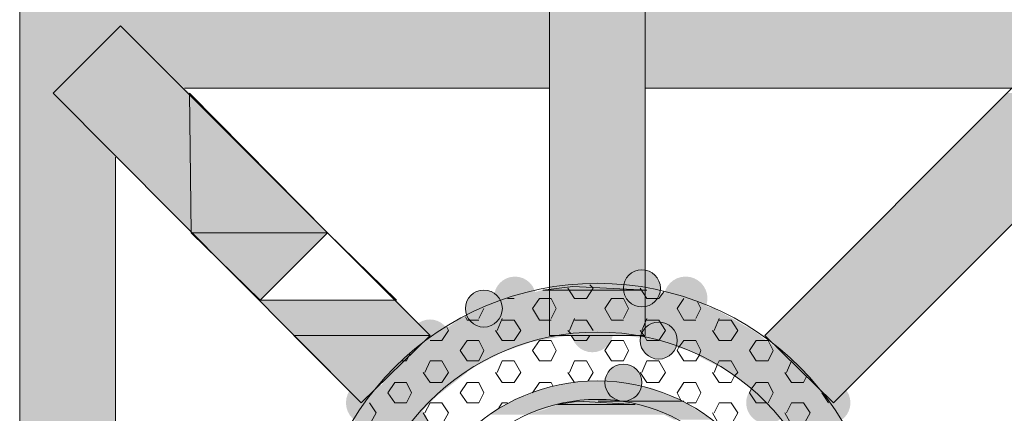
# Model space of a CAD drawing. Extents: x 3940905 to 4145695, y 925352 to 1109797.
# Tile 1014 of 1056: x 4065727 to 4066025, y 1099818 to 1099937. Entities that reach past the tile are written whole.
import ezdxf

# ---------------------------------------------------------------- set-up
doc = ezdxf.new("R2010")
doc.units = 0
doc.header["$LTSCALE"] = 750
doc.header["$MEASUREMENT"] = 0
doc.layers.add('CKD Equipments', color=252, linetype='CONTINUOUS', lineweight=0)

msp = doc.modelspace()

# ---------------------------------------------------------------- hatches: boundary and pattern name
at = {"layer": 'CKD Equipments', "true_color": 0xffffff}
h = msp.add_hatch(color=7, dxfattribs=at)
h.paths.add_polyline_path([(4065727.01, 1099935.07), (4065887.29, 1099945.25), (4065727.01, 1099945.25)])
h.paths.add_polyline_path([(4065887.29, 1099935.07), (4065727.01, 1099935.07), (4065887.29, 1099945.25)])
at = {"layer": 'CKD Equipments', "true_color": 0x808080}
h = msp.add_hatch(color=8, dxfattribs=at)
h.paths.add_polyline_path([(4065887.29, 1099893.35), (4065916.29, 1099945.25), (4065887.29, 1099945.25)])
h.paths.add_polyline_path([(4065916.29, 1099893.35), (4065887.29, 1099893.35), (4065916.29, 1099945.25)])
at = {"layer": 'CKD Equipments', "true_color": 0xffffff}
h = msp.add_hatch(color=7, dxfattribs=at)
h.paths.add_polyline_path([(4065916.29, 1099935.07), (4066077.08, 1099945.25), (4065916.29, 1099945.25)])
h.paths.add_polyline_path([(4066077.08, 1099935.07), (4065916.29, 1099935.07), (4066077.08, 1099945.25)])
h = msp.add_hatch(color=7, dxfattribs=at)
h.paths.add_polyline_path([(4065727.01, 1099914.72), (4065757.54, 1099935.07), (4065727.01, 1099935.07)])
h.paths.add_polyline_path([(4065737.19, 1099914.72), (4065727.01, 1099914.72), (4065757.54, 1099935.07)])
at = {"layer": 'CKD Equipments', "true_color": 0x808080}
h = msp.add_hatch(color=8, dxfattribs=at)
h.paths.add_polyline_path([(4065737.19, 1099914.72), (4065778.4, 1099914.72), (4065757.54, 1099935.07)])
h.paths.add_polyline_path([(4065778.91, 1099872.49), (4065737.19, 1099914.72), (4065778.4, 1099914.72)])
at = {"layer": 'CKD Equipments', "true_color": 0xffffff}
h = msp.add_hatch(color=7, dxfattribs=at)
h.paths.add_polyline_path([(4065776.88, 1099916.25), (4065887.29, 1099935.07), (4065757.54, 1099935.07)])
h.paths.add_polyline_path([(4065887.29, 1099916.25), (4065776.88, 1099916.25), (4065887.29, 1099935.07)])
h = msp.add_hatch(color=7, dxfattribs=at)
h.paths.add_polyline_path([(4065916.29, 1099916.25), (4066046.04, 1099935.07), (4065916.29, 1099935.07)])
h.paths.add_polyline_path([(4066027.21, 1099916.25), (4065916.29, 1099916.25), (4066046.04, 1099935.07)])
h = msp.add_hatch(color=7, dxfattribs=at)
h.paths.add_polyline_path([(4065727.01, 1099895.39), (4065737.19, 1099914.72), (4065727.01, 1099914.72)])
h.paths.add_polyline_path([(4065756.02, 1099895.39), (4065727.01, 1099895.39), (4065737.19, 1099914.72)])
at = {"layer": 'CKD Equipments', "true_color": 0x808080}
h = msp.add_hatch(color=8, dxfattribs=at)
h.paths.add_polyline_path([(4065983.46, 1099872.49), (4066066.9, 1099914.72), (4066025.69, 1099914.72)])
h.paths.add_polyline_path([(4066024.67, 1099872.49), (4065983.46, 1099872.49), (4066066.9, 1099914.72)])
at = {"layer": 'CKD Equipments', "true_color": 0xffffff}
h = msp.add_hatch(color=7, dxfattribs=at)
h.paths.add_polyline_path([(4065727.01, 1099784.97), (4065756.02, 1099895.39), (4065727.01, 1099895.39)])
h.paths.add_polyline_path([(4065756.02, 1099784.97), (4065727.01, 1099784.97), (4065756.02, 1099895.39)])
at = {"layer": 'CKD Equipments', "true_color": 0xff0000}
h = msp.add_hatch(color=1, dxfattribs=at)
h.paths.add_polyline_path([(4065887.29, 1099841.45), (4065916.29, 1099893.35), (4065887.29, 1099893.35)])
h.paths.add_polyline_path([(4065916.29, 1099841.45), (4065887.29, 1099841.45), (4065916.29, 1099893.35)])
h = msp.add_hatch(color=1, dxfattribs=at)
h.paths.add_polyline_path([(4066004.32, 1099852.14), (4065963.1, 1099852.14), (4065983.46, 1099872.49)])
h.paths.add_polyline_path([(4065952.42, 1099841.45), (4066004.32, 1099852.14), (4065963.1, 1099852.14)])
h.paths.add_polyline_path([(4065993.63, 1099841.45), (4065952.42, 1099841.45), (4066004.32, 1099852.14)])
at = {"layer": 'CKD Equipments', "true_color": 0x808080}
h = msp.add_hatch(color=8, dxfattribs=at)
h.paths.add_polyline_path([(4066004.32, 1099852.14), (4066024.67, 1099872.49), (4065983.46, 1099872.49)])
h.paths.add_polyline_path([(4066024.67, 1099872.49), (4066004.32, 1099852.14)], flags=16)
h = msp.add_hatch(color=8, dxfattribs=at)
edge = h.paths.add_edge_path(flags=16)
edge.add_arc((4065893.4, 1099856.21), 6.11, 0, 360)
h = msp.add_hatch(color=8, dxfattribs=at)
edge = h.paths.add_edge_path(flags=16)
edge.add_arc((4065876.86, 1099852.9), 6.35, 0, 360)
h = msp.add_hatch(color=8, dxfattribs=at)
edge = h.paths.add_edge_path(flags=16)
edge.add_arc((4065915.27, 1099855.7), 5.6, 0, 360)
h = msp.add_hatch(color=8, dxfattribs=at)
edge = h.paths.add_edge_path(flags=16)
edge.add_arc((4065928.5, 1099852.65), 6.61, 0, 360)
h = msp.add_hatch(color=8, dxfattribs=at)
h.paths.add_polyline_path([(4065911.71, 1099856.21), (4065894.41, 1099856.21), (4065898.48, 1099856.72)])
h.paths.add_polyline_path([(4065916.8, 1099855.19), (4065911.71, 1099856.21), (4065894.41, 1099856.21)])
h = msp.add_hatch(color=8, dxfattribs=at)
edge = h.paths.add_edge_path(flags=16)
edge.add_arc((4065867.45, 1099849.59), 5.6, 0, 360)
h = msp.add_hatch(color=8, dxfattribs=at)
h.paths.add_polyline_path([(4065930.54, 1099851.63), (4065879.66, 1099853.66), (4065924.94, 1099853.66)])
h.paths.add_polyline_path([(4065872.53, 1099851.63), (4065930.54, 1099851.63), (4065879.66, 1099853.66)])
h = msp.add_hatch(color=8, dxfattribs=at)
h.paths.add_polyline_path([(4065924.94, 1099853.66), (4065885.25, 1099855.19), (4065916.8, 1099855.19)])
h.paths.add_polyline_path([(4065879.66, 1099853.66), (4065924.94, 1099853.66), (4065885.25, 1099855.19)])
at = {"layer": 'CKD Equipments', "true_color": 0xff0000}
h = msp.add_hatch(color=1, dxfattribs=at)
h.paths.add_polyline_path([(4065809.95, 1099841.45), (4065840.99, 1099852.14), (4065799.77, 1099852.14)])
h.paths.add_polyline_path([(4065851.16, 1099841.45), (4065809.95, 1099841.45), (4065840.99, 1099852.14)])
at = {"layer": 'CKD Equipments', "true_color": 0x808080}
h = msp.add_hatch(color=8, dxfattribs=at)
h.paths.add_polyline_path([(4065937.15, 1099849.59), (4065872.53, 1099851.63), (4065930.54, 1099851.63)])
h.paths.add_polyline_path([(4065866.94, 1099849.59), (4065937.15, 1099849.59), (4065872.53, 1099851.63)])
h = msp.add_hatch(color=8, dxfattribs=at)
h.paths.add_polyline_path([(4065942.75, 1099846.54), (4065866.94, 1099849.59), (4065937.15, 1099849.59)])
h.paths.add_polyline_path([(4065860.32, 1099846.54), (4065942.75, 1099846.54), (4065866.94, 1099849.59)])
h = msp.add_hatch(color=8, dxfattribs=at)
edge = h.paths.add_edge_path(flags=16)
edge.add_arc((4065900.26, 1099842.72), 6.35, 0, 360)
h = msp.add_hatch(color=8, dxfattribs=at)
edge = h.paths.add_edge_path(flags=16)
edge.add_arc((4065851.16, 1099840.18), 6.11, 0, 360)
h = msp.add_hatch(color=8, dxfattribs=at)
h.paths.add_polyline_path([(4065948.86, 1099842.98), (4065860.32, 1099846.54), (4065942.75, 1099846.54)])
h.paths.add_polyline_path([(4065855.23, 1099842.98), (4065948.86, 1099842.98), (4065860.32, 1099846.54)])
h = msp.add_hatch(color=8, dxfattribs=at)
edge = h.paths.add_edge_path(flags=16)
edge.add_arc((4065920.36, 1099839.92), 5.6, 0, 360)
h = msp.add_hatch(color=8, dxfattribs=at)
h.paths.add_polyline_path([(4065884.24, 1099839.92), (4065853.71, 1099841.96), (4065895.94, 1099841.96)])
h.paths.add_polyline_path([(4065850.66, 1099839.92), (4065884.24, 1099839.92), (4065853.71, 1099841.96)])
h = msp.add_hatch(color=8, dxfattribs=at)
h.paths.add_polyline_path([(4065950.38, 1099841.96), (4065855.23, 1099842.98), (4065948.86, 1099842.98)])
h.paths.add_polyline_path([(4065853.71, 1099841.96), (4065950.38, 1099841.96), (4065855.23, 1099842.98)])
h = msp.add_hatch(color=8, dxfattribs=at)
h.paths.add_polyline_path([(4065952.93, 1099839.92), (4065907.64, 1099841.96), (4065950.38, 1099841.96)])
h.paths.add_polyline_path([(4065919.34, 1099839.92), (4065952.93, 1099839.92), (4065907.64, 1099841.96)])
at = {"layer": 'CKD Equipments', "true_color": 0xff0000}
h = msp.add_hatch(color=1, dxfattribs=at)
h.paths.add_polyline_path([(4065973.28, 1099821.1), (4065993.63, 1099841.45), (4065952.42, 1099841.45)])
h.paths.add_polyline_path([(4065993.63, 1099841.45), (4065973.28, 1099821.1)], flags=16)
at = {"layer": 'CKD Equipments', "true_color": 0x808080}
h = msp.add_hatch(color=8, dxfattribs=at)
h.paths.add_polyline_path([(4065873.04, 1099836.36), (4065849.64, 1099839.42), (4065881.69, 1099839.42)])
h.paths.add_polyline_path([(4065846.08, 1099836.36), (4065873.04, 1099836.36), (4065849.64, 1099839.42)])
h = msp.add_hatch(color=8, dxfattribs=at)
h.paths.add_polyline_path([(4065881.69, 1099839.42), (4065850.66, 1099839.92), (4065884.24, 1099839.92)])
h.paths.add_polyline_path([(4065849.64, 1099839.42), (4065881.69, 1099839.42), (4065850.66, 1099839.92)])
h = msp.add_hatch(color=8, dxfattribs=at)
h.paths.add_polyline_path([(4065958.01, 1099836.36), (4065919.34, 1099839.92), (4065952.93, 1099839.92)])
h.paths.add_polyline_path([(4065931.05, 1099836.36), (4065958.01, 1099836.36), (4065919.34, 1099839.92)])
h = msp.add_hatch(color=8, dxfattribs=at)
edge = h.paths.add_edge_path(flags=16)
edge.add_arc((4065960.81, 1099833.82), 6.36, 0, 360)
h = msp.add_hatch(color=8, dxfattribs=at)
h.paths.add_polyline_path([(4065862.36, 1099830.77), (4065846.08, 1099836.36), (4065873.04, 1099836.36)])
h.paths.add_polyline_path([(4065839.97, 1099830.77), (4065862.36, 1099830.77), (4065846.08, 1099836.36)])
h = msp.add_hatch(color=8, dxfattribs=at)
h.paths.add_polyline_path([(4065959.54, 1099834.84), (4065931.05, 1099836.36), (4065958.01, 1099836.36)])
h.paths.add_polyline_path([(4065933.08, 1099834.84), (4065959.54, 1099834.84), (4065931.05, 1099836.36)])
h = msp.add_hatch(color=8, dxfattribs=at)
h.paths.add_polyline_path([(4065963.61, 1099830.77), (4065933.08, 1099834.84), (4065959.54, 1099834.84)])
h.paths.add_polyline_path([(4065941.22, 1099830.77), (4065963.61, 1099830.77), (4065933.08, 1099834.84)])
h = msp.add_hatch(color=8, dxfattribs=at)
edge = h.paths.add_edge_path(flags=16)
edge.add_arc((4065909.68, 1099827.2), 5.6, 0, 360)
h = msp.add_hatch(color=8, dxfattribs=at)
edge = h.paths.add_edge_path(flags=16)
edge.add_arc((4065909.68, 1099827.2), 5.6, 0, 360)
h = msp.add_hatch(color=8, dxfattribs=at)
h.paths.add_polyline_path([(4065853.2, 1099823.13), (4065839.46, 1099830.26), (4065862.36, 1099830.26)])
h.paths.add_polyline_path([(4065833.86, 1099823.13), (4065853.2, 1099823.13), (4065839.46, 1099830.26)])
h = msp.add_hatch(color=8, dxfattribs=at)
h.paths.add_polyline_path([(4065862.36, 1099830.26), (4065839.97, 1099830.77), (4065862.36, 1099830.77)])
h.paths.add_polyline_path([(4065839.46, 1099830.26), (4065862.36, 1099830.26), (4065839.97, 1099830.77)])
h = msp.add_hatch(color=8, dxfattribs=at)
h.paths.add_polyline_path([(4065968.7, 1099825.68), (4065941.22, 1099830.77), (4065963.61, 1099830.77)])
h.paths.add_polyline_path([(4065947.84, 1099825.68), (4065968.7, 1099825.68), (4065941.22, 1099830.77)])
h = msp.add_hatch(color=8, dxfattribs=at)
edge = h.paths.add_edge_path(flags=16)
edge.add_arc((4065832.34, 1099821.1), 6.61, 0, 360)
h = msp.add_hatch(color=8, dxfattribs=at)
h.paths.add_polyline_path([(4065917.82, 1099825.68), (4065896.45, 1099827.71), (4065907.13, 1099827.71)])
h.paths.add_polyline_path([(4065886.27, 1099825.68), (4065917.82, 1099825.68), (4065896.45, 1099827.71)])
h = msp.add_hatch(color=8, dxfattribs=at)
edge = h.paths.add_edge_path(flags=16)
edge.add_arc((4065953.18, 1099821.1), 6.36, 0, 360)
h = msp.add_hatch(color=8, dxfattribs=at)
edge = h.paths.add_edge_path(flags=16)
edge.add_arc((4065972.01, 1099821.1), 6.36, 0, 360)
h = msp.add_hatch(color=8, dxfattribs=at)
h.paths.add_polyline_path([(4065850.15, 1099820.08), (4065833.86, 1099823.13), (4065853.2, 1099823.13)])
h.paths.add_polyline_path([(4065830.81, 1099820.08), (4065850.15, 1099820.08), (4065833.86, 1099823.13)])
h = msp.add_hatch(color=8, dxfattribs=at)
h.paths.add_polyline_path([(4065926.98, 1099822.12), (4065886.27, 1099825.68), (4065917.82, 1099825.68)])
h.paths.add_polyline_path([(4065876.6, 1099822.12), (4065926.98, 1099822.12), (4065886.27, 1099825.68)])
h = msp.add_hatch(color=8, dxfattribs=at)
h.paths.add_polyline_path([(4065970.23, 1099823.13), (4065947.84, 1099825.68), (4065968.7, 1099825.68)])
h.paths.add_polyline_path([(4065950.89, 1099823.13), (4065970.23, 1099823.13), (4065947.84, 1099825.68)])
h = msp.add_hatch(color=8, dxfattribs=at)
h.paths.add_polyline_path([(4065976.33, 1099814.48), (4065950.89, 1099823.13), (4065970.23, 1099823.13)])
h.paths.add_polyline_path([(4065958.52, 1099814.48), (4065976.33, 1099814.48), (4065950.89, 1099823.13)])
h = msp.add_hatch(color=8, dxfattribs=at)
h.paths.add_polyline_path([(4065845.06, 1099814.48), (4065830.81, 1099820.08), (4065850.15, 1099820.08)])
h.paths.add_polyline_path([(4065827.76, 1099814.48), (4065845.06, 1099814.48), (4065830.81, 1099820.08)])
h = msp.add_hatch(color=8, dxfattribs=at)
edge = h.paths.add_edge_path(flags=16)
edge.add_arc((4065844.3, 1099814.23), 6.35, 0, 360)
h = msp.add_hatch(color=8, dxfattribs=at)
h.paths.add_polyline_path([(4065880.68, 1099817.54), (4065874.06, 1099820.59), (4065889.83, 1099820.59)])
h.paths.add_polyline_path([(4065868.97, 1099817.54), (4065880.68, 1099817.54), (4065874.06, 1099820.59)])
h = msp.add_hatch(color=8, dxfattribs=at)
h.paths.add_polyline_path([(4065889.83, 1099820.59), (4065876.1, 1099821.61), (4065898.48, 1099821.61)])
h.paths.add_polyline_path([(4065874.06, 1099820.59), (4065889.83, 1099820.59), (4065876.1, 1099821.61)])
h = msp.add_hatch(color=8, dxfattribs=at)
h.paths.add_polyline_path([(4065898.48, 1099821.61), (4065876.6, 1099822.12), (4065899.5, 1099822.12)])
h.paths.add_polyline_path([(4065876.1, 1099821.61), (4065898.48, 1099821.61), (4065876.6, 1099822.12)])
h = msp.add_hatch(color=8, dxfattribs=at)
h.paths.add_polyline_path([(4065918.84, 1099819.06), (4065889.83, 1099820.59), (4065913.24, 1099820.59)])
h.paths.add_polyline_path([(4065885.76, 1099819.06), (4065918.84, 1099819.06), (4065889.83, 1099820.59)])
h = msp.add_hatch(color=8, dxfattribs=at)
h.paths.add_polyline_path([(4065909.17, 1099821.61), (4065895.94, 1099821.61), (4065899.5, 1099822.12)])
h.paths.add_polyline_path([(4065913.24, 1099820.59), (4065909.17, 1099821.61), (4065895.94, 1099821.61)])
h = msp.add_hatch(color=8, dxfattribs=at)
h.paths.add_polyline_path([(4065927.49, 1099821.61), (4065899.5, 1099822.12), (4065926.98, 1099822.12)])
h.paths.add_polyline_path([(4065902.05, 1099821.61), (4065927.49, 1099821.61), (4065899.5, 1099822.12)])
h = msp.add_hatch(color=8, dxfattribs=at)
h.paths.add_polyline_path([(4065931.56, 1099819.06), (4065909.17, 1099821.61), (4065927.99, 1099821.61)])
h.paths.add_polyline_path([(4065918.84, 1099819.06), (4065931.56, 1099819.06), (4065909.17, 1099821.61)])
h = msp.add_hatch(color=8, dxfattribs=at)
h.paths.add_polyline_path([(4065922.91, 1099817.54), (4065885.76, 1099819.06), (4065918.84, 1099819.06)])
h.paths.add_polyline_path([(4065880.68, 1099817.54), (4065922.91, 1099817.54), (4065885.76, 1099819.06)])
h = msp.add_hatch(color=8, dxfattribs=at)
h.paths.add_polyline_path([(4065936.64, 1099816.01), (4065918.84, 1099819.06), (4065931.56, 1099819.06)])
h.paths.add_polyline_path([(4065924.94, 1099816.01), (4065936.64, 1099816.01), (4065918.84, 1099819.06)])

# ---------------------------------------------------------------- linework, layer by layer
at = {"layer": 'CKD Equipments', "color": 8, "true_color": 0x808080}
for p, q in [((4065727.01, 1099595.19), (4065727.01, 1099945.25)), ((4065887.29, 1099945.25), (4065887.29, 1099841.45)), ((4065916.29, 1099841.45), (4065916.29, 1099945.25)), ((4065737.19, 1099914.72), (4065757.54, 1099935.07)), ((4065851.16, 1099841.45), (4065757.54, 1099935.07)), ((4065952.42, 1099841.45), (4066046.04, 1099935.07)), ((4065776.88, 1099916.25), (4065887.29, 1099916.25)), ((4065916.29, 1099916.25), (4066027.21, 1099916.25)), ((4065830.3, 1099821.1), (4065737.19, 1099914.72)), ((4065820.13, 1099872.49), (4065778.4, 1099914.72)), ((4065778.4, 1099914.72), (4065778.91, 1099872.49)), ((4065973.28, 1099821.1), (4066066.9, 1099914.72)), ((4065756.02, 1099784.97), (4065756.02, 1099895.39)), ((4065820.13, 1099872.49), (4065778.91, 1099872.49)), ((4065778.91, 1099872.49), (4065799.77, 1099852.14)), ((4065778.91, 1099872.49), (4065820.13, 1099872.49)), ((4065799.77, 1099852.14), (4065820.13, 1099872.49)), ((4065885.25, 1099855.19), (4065894.41, 1099856.21)), ((4065892.89, 1099855.7), (4065894.92, 1099852.65)), ((4065894.41, 1099856.21), (4065916.8, 1099855.19)), ((4065900.52, 1099855.7), (4065898.48, 1099852.65)), ((4065899.5, 1099856.72), (4065900.52, 1099855.7)), ((4065914.77, 1099855.7), (4065916.8, 1099852.65)), ((4065916.8, 1099855.19), (4065885.25, 1099855.19)), ((4065921.89, 1099854.68), (4065920.36, 1099852.65)), ((4065876.6, 1099852.65), (4065874.57, 1099852.65)), ((4065884.24, 1099852.65), (4065882.2, 1099849.59)), ((4065887.8, 1099852.65), (4065884.24, 1099852.65)), ((4065887.8, 1099852.65), (4065889.33, 1099849.59)), ((4065898.48, 1099852.65), (4065894.92, 1099852.65)), ((4065906.12, 1099852.65), (4065904.08, 1099849.59)), ((4065909.68, 1099852.65), (4065906.12, 1099852.65)), ((4065909.68, 1099852.65), (4065911.2, 1099849.59)), ((4065920.36, 1099852.65), (4065916.8, 1099852.65)), ((4065927.99, 1099852.65), (4065925.96, 1099849.59)), ((4065932.07, 1099851.63), (4065933.08, 1099849.59)), ((4065861.85, 1099847.05), (4065862.36, 1099846.03)), ((4065867.45, 1099849.59), (4065865.92, 1099846.54)), ((4065882.2, 1099849.59), (4065884.24, 1099846.03)), ((4065889.33, 1099849.59), (4065887.8, 1099846.54)), ((4065904.08, 1099849.59), (4065906.12, 1099846.03)), ((4065911.2, 1099849.59), (4065909.68, 1099846.54)), ((4065925.96, 1099849.59), (4065927.99, 1099846.03)), ((4065933.08, 1099849.59), (4065931.56, 1099846.54)), ((4065856.25, 1099844), (4065856.76, 1099842.98)), ((4065865.92, 1099846.03), (4065862.36, 1099846.03)), ((4065873.04, 1099846.54), (4065871.52, 1099842.98)), ((4065876.6, 1099846.03), (4065873.04, 1099846.03)), ((4065876.6, 1099846.03), (4065878.64, 1099842.98)), ((4065887.8, 1099846.03), (4065884.24, 1099846.03)), ((4065894.92, 1099846.54), (4065893.4, 1099842.98)), ((4065898.48, 1099846.03), (4065894.92, 1099846.03)), ((4065898.48, 1099846.03), (4065900.52, 1099842.98)), ((4065909.68, 1099846.03), (4065906.12, 1099846.03)), ((4065916.8, 1099846.54), (4065915.27, 1099842.98)), ((4065920.36, 1099846.03), (4065916.8, 1099846.03)), ((4065920.36, 1099846.03), (4065922.4, 1099842.98)), ((4065931.56, 1099846.03), (4065927.99, 1099846.03)), ((4065938.68, 1099846.54), (4065937.15, 1099842.98)), ((4065942.24, 1099846.03), (4065938.68, 1099846.03)), ((4065942.24, 1099846.03), (4065944.28, 1099842.98)), ((4065851.16, 1099841.45), (4065830.3, 1099821.1)), ((4065856.76, 1099842.98), (4065854.73, 1099839.92)), ((4065871.01, 1099842.98), (4065873.04, 1099839.92)), ((4065878.64, 1099842.98), (4065876.6, 1099839.92)), ((4065887.29, 1099841.45), (4065916.29, 1099841.45)), ((4065892.89, 1099842.98), (4065893.9, 1099841.96)), ((4065893.9, 1099841.45), (4065894.92, 1099839.92)), ((4065899.5, 1099841.45), (4065898.48, 1099839.92)), ((4065914.77, 1099842.98), (4065916.29, 1099840.94)), ((4065916.29, 1099840.94), (4065916.8, 1099839.92)), ((4065922.4, 1099842.98), (4065920.36, 1099839.92)), ((4065936.64, 1099842.98), (4065938.68, 1099839.92)), ((4065944.28, 1099842.98), (4065942.24, 1099839.92)), ((4065952.42, 1099841.45), (4065973.28, 1099821.1)), ((4065854.73, 1099839.92), (4065851.16, 1099839.92)), ((4065862.36, 1099839.92), (4065860.32, 1099836.87)), ((4065865.92, 1099839.92), (4065862.36, 1099839.92)), ((4065865.92, 1099839.92), (4065867.45, 1099836.87)), ((4065876.6, 1099839.92), (4065873.04, 1099839.92)), ((4065884.24, 1099839.92), (4065882.2, 1099836.87)), ((4065887.8, 1099839.92), (4065884.24, 1099839.92)), ((4065887.8, 1099839.92), (4065889.33, 1099836.87)), ((4065898.48, 1099839.92), (4065894.92, 1099839.92)), ((4065906.12, 1099839.92), (4065904.08, 1099836.87)), ((4065909.68, 1099839.92), (4065906.12, 1099839.92)), ((4065909.68, 1099839.92), (4065911.2, 1099836.87)), ((4065920.36, 1099839.92), (4065916.8, 1099839.92)), ((4065926.47, 1099837.89), (4065925.96, 1099836.87)), ((4065927.99, 1099839.92), (4065926.47, 1099837.89)), ((4065931.56, 1099839.92), (4065927.99, 1099839.92)), ((4065931.56, 1099839.92), (4065933.08, 1099836.87)), ((4065942.24, 1099839.92), (4065938.68, 1099839.92)), ((4065949.87, 1099839.92), (4065947.84, 1099836.87)), ((4065953.44, 1099839.92), (4065949.87, 1099839.92)), ((4065953.44, 1099839.92), (4065954.96, 1099836.87)), ((4065845.06, 1099835.85), (4065844.04, 1099833.82)), ((4065860.32, 1099836.87), (4065862.36, 1099833.82)), ((4065867.45, 1099836.87), (4065865.92, 1099833.82)), ((4065882.2, 1099836.87), (4065884.24, 1099833.82)), ((4065889.33, 1099836.87), (4065887.8, 1099833.82)), ((4065904.08, 1099836.87), (4065906.12, 1099833.82)), ((4065911.2, 1099836.87), (4065909.68, 1099833.82)), ((4065925.96, 1099836.87), (4065927.99, 1099833.82)), ((4065932.57, 1099835.35), (4065931.56, 1099833.82)), ((4065933.08, 1099836.87), (4065932.57, 1099835.35)), ((4065947.84, 1099836.87), (4065949.87, 1099833.82)), ((4065954.96, 1099836.87), (4065953.44, 1099833.82)), ((4065844.04, 1099833.82), (4065842.51, 1099833.82)), ((4065851.16, 1099833.82), (4065849.64, 1099830.26)), ((4065854.73, 1099833.82), (4065851.16, 1099833.82)), ((4065854.73, 1099833.82), (4065856.76, 1099830.26)), ((4065865.92, 1099833.82), (4065862.36, 1099833.82)), ((4065873.04, 1099833.82), (4065871.52, 1099830.26)), ((4065876.6, 1099833.82), (4065873.04, 1099833.82)), ((4065876.6, 1099833.82), (4065878.64, 1099830.26)), ((4065887.8, 1099833.82), (4065884.24, 1099833.82)), ((4065894.92, 1099833.82), (4065893.4, 1099830.26)), ((4065898.48, 1099833.82), (4065894.92, 1099833.82)), ((4065898.48, 1099833.82), (4065900.52, 1099830.26)), ((4065909.68, 1099833.82), (4065906.12, 1099833.82)), ((4065916.8, 1099833.82), (4065915.27, 1099830.26)), ((4065920.36, 1099833.82), (4065916.8, 1099833.82)), ((4065920.36, 1099833.82), (4065922.4, 1099830.26)), ((4065931.56, 1099833.82), (4065927.99, 1099833.82)), ((4065938.17, 1099832.8), (4065937.15, 1099830.26)), ((4065938.68, 1099833.82), (4065938.17, 1099832.8)), ((4065942.24, 1099833.82), (4065938.68, 1099833.82)), ((4065942.24, 1099833.82), (4065944.28, 1099830.26)), ((4065953.44, 1099833.82), (4065949.87, 1099833.82)), ((4065960.56, 1099833.82), (4065959.03, 1099830.26)), ((4065849.13, 1099830.26), (4065851.16, 1099827.2)), ((4065856.76, 1099830.26), (4065854.73, 1099827.2)), ((4065871.01, 1099830.26), (4065873.04, 1099827.2)), ((4065878.64, 1099830.26), (4065876.6, 1099827.2)), ((4065892.89, 1099830.26), (4065894.92, 1099827.2)), ((4065900.52, 1099830.26), (4065898.99, 1099827.71)), ((4065914.77, 1099830.26), (4065916.8, 1099827.2)), ((4065922.4, 1099830.26), (4065920.36, 1099827.2)), ((4065936.64, 1099830.26), (4065938.68, 1099827.2)), ((4065943.26, 1099829.24), (4065942.24, 1099827.2)), ((4065944.28, 1099830.26), (4065943.26, 1099829.24)), ((4065958.52, 1099830.26), (4065960.56, 1099827.2)), ((4065965.14, 1099829.24), (4065964.12, 1099827.2)), ((4065840.48, 1099827.2), (4065838.44, 1099824.15)), ((4065844.04, 1099827.2), (4065840.48, 1099827.2)), ((4065844.04, 1099827.2), (4065845.57, 1099824.15)), ((4065854.73, 1099827.2), (4065851.16, 1099827.2)), ((4065862.36, 1099827.2), (4065860.32, 1099824.15)), ((4065865.92, 1099827.2), (4065862.36, 1099827.2)), ((4065865.92, 1099827.2), (4065867.45, 1099824.15)), ((4065876.6, 1099827.2), (4065873.04, 1099827.2)), ((4065884.24, 1099827.2), (4065882.2, 1099824.15)), ((4065887.8, 1099827.2), (4065884.24, 1099827.2)), ((4065887.8, 1099827.2), (4065888.31, 1099826.19)), ((4065920.36, 1099827.2), (4065916.8, 1099827.2)), ((4065927.99, 1099827.2), (4065925.96, 1099824.15)), ((4065931.56, 1099827.2), (4065927.99, 1099827.2)), ((4065931.56, 1099827.2), (4065933.08, 1099824.15)), ((4065942.24, 1099827.2), (4065938.68, 1099827.2)), ((4065949.87, 1099827.2), (4065948.35, 1099825.17)), ((4065953.44, 1099827.2), (4065949.87, 1099827.2)), ((4065953.44, 1099827.2), (4065954.96, 1099824.15)), ((4065964.12, 1099827.2), (4065960.56, 1099827.2)), ((4065838.44, 1099824.15), (4065840.48, 1099821.1)), ((4065845.57, 1099824.15), (4065844.04, 1099821.1)), ((4065860.32, 1099824.15), (4065862.36, 1099821.1)), ((4065867.45, 1099824.15), (4065865.92, 1099821.1)), ((4065925.96, 1099824.15), (4065926.98, 1099822.12)), ((4065933.08, 1099824.15), (4065931.56, 1099821.1)), ((4065948.35, 1099825.17), (4065947.84, 1099824.15)), ((4065947.84, 1099824.15), (4065949.87, 1099821.1)), ((4065954.96, 1099824.15), (4065953.44, 1099821.1)), ((4065969.72, 1099824.15), (4065971.75, 1099821.1)), ((4065832.85, 1099821.1), (4065834.88, 1099818.05)), ((4065844.04, 1099821.1), (4065840.48, 1099821.1)), ((4065851.16, 1099821.1), (4065849.64, 1099818.05)), ((4065854.73, 1099821.1), (4065851.16, 1099821.1)), ((4065854.73, 1099821.1), (4065856.76, 1099818.05)), ((4065865.92, 1099821.1), (4065862.36, 1099821.1)), ((4065873.04, 1099821.1), (4065872.03, 1099819.57)), ((4065874.57, 1099821.1), (4065873.04, 1099821.1)), ((4065889.83, 1099820.59), (4065895.94, 1099821.61)), ((4065913.24, 1099820.59), (4065889.83, 1099820.59)), ((4065895.94, 1099821.61), (4065913.24, 1099820.59)), ((4065927.99, 1099821.61), (4065902.05, 1099821.61)), ((4065902.05, 1099821.61), (4065909.17, 1099821.61)), ((4065927.99, 1099821.61), (4065902.05, 1099821.61)), ((4065902.05, 1099821.61), (4065927.49, 1099821.61)), ((4065909.17, 1099821.61), (4065927.99, 1099821.61)), ((4065927.49, 1099821.61), (4065927.99, 1099821.61)), ((4065927.99, 1099821.61), (4065927.99, 1099821.61)), ((4065931.56, 1099821.1), (4065929.01, 1099821.1)), ((4065938.68, 1099821.1), (4065937.15, 1099818.05)), ((4065942.24, 1099821.1), (4065938.68, 1099821.1)), ((4065942.24, 1099821.1), (4065944.28, 1099818.05)), ((4065952.93, 1099821.1), (4065949.87, 1099821.1)), ((4065960.56, 1099821.1), (4065959.03, 1099818.05)), ((4065964.12, 1099821.1), (4065960.56, 1099821.1)), ((4065964.12, 1099821.1), (4065966.16, 1099818.05)), ((4065834.88, 1099818.05), (4065832.85, 1099814.48)), ((4065849.13, 1099818.05), (4065851.16, 1099814.48)), ((4065856.76, 1099818.05), (4065854.73, 1099814.48)), ((4065936.64, 1099818.05), (4065938.68, 1099814.48)), ((4065944.28, 1099818.05), (4065942.24, 1099814.48)), ((4065958.52, 1099818.05), (4065960.56, 1099814.48)), ((4065966.16, 1099818.05), (4065964.12, 1099814.48))]:
    msp.add_line(p, q, dxfattribs=at)
at = {"layer": 'CKD Equipments', "color": 1, "true_color": 0xff0000}
for p, q in [((4065820.13, 1099872.49), (4065799.77, 1099852.14)), ((4065799.77, 1099852.14), (4065820.13, 1099872.49)), ((4065820.13, 1099872.49), (4065799.77, 1099852.14)), ((4065820.13, 1099872.49), (4065820.13, 1099872.49)), ((4065840.99, 1099852.14), (4065820.13, 1099872.49)), ((4065820.13, 1099872.49), (4065820.13, 1099872.49)), ((4065799.77, 1099852.14), (4065840.99, 1099852.14)), ((4065851.16, 1099841.45), (4065809.95, 1099841.45)), ((4065809.95, 1099841.45), (4065830.3, 1099821.1)), ((4065830.3, 1099821.1), (4065851.16, 1099841.45))]:
    msp.add_line(p, q, dxfattribs=at)
at = {"layer": 'CKD Equipments', "color": 8, "true_color": 0x808080}
for centre, radius in [((4065915.27, 1099855.7), 5.6), ((4065901.79, 1099770.47), 86.75), ((4065867.45, 1099849.59), 5.6), ((4065920.36, 1099839.92), 5.6), ((4065901.79, 1099770.47), 72), ((4065909.68, 1099827.2), 5.6), ((4065909.68, 1099827.2), 5.6), ((4065901.79, 1099770.47), 57.24), ((4065901.79, 1099770.47), 51.64)]:
    msp.add_circle(centre, radius, dxfattribs=at)
for points in [[(4065778.91, 1099872.49), (4065820.13, 1099872.49), (4065778.4, 1099914.72)], [(4065799.77, 1099852.14), (4065820.13, 1099872.49), (4065778.91, 1099872.49)], [(4065916.8, 1099855.19), (4065885.25, 1099855.19), (4065894.41, 1099856.21)], [(4065913.24, 1099820.59), (4065889.83, 1099820.59), (4065895.94, 1099821.61)]]:
    msp.add_solid(points, dxfattribs=at)
at = {"layer": 'CKD Equipments', "color": 1, "true_color": 0xff0000}
msp.add_solid([(4065830.3, 1099821.1), (4065851.16, 1099841.45), (4065809.95, 1099841.45)], dxfattribs=at)

doc.saveas('drawing.dxf')
